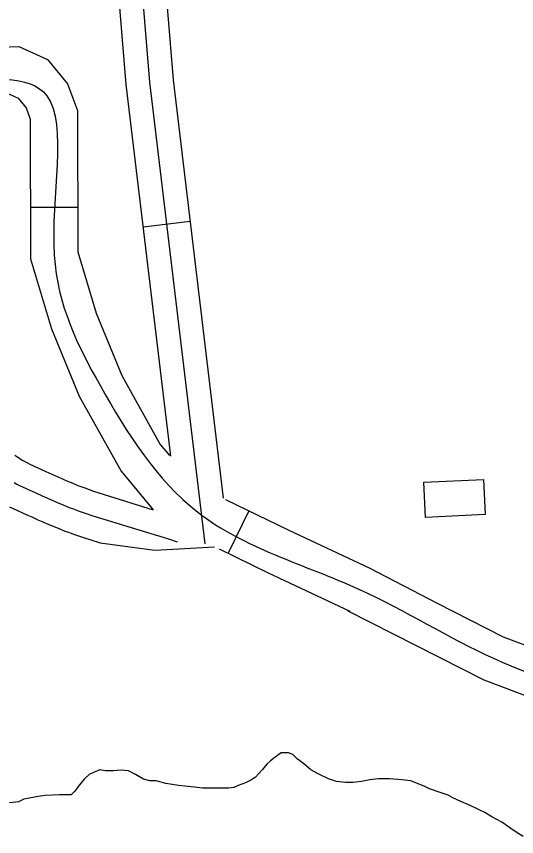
# Model space of a CAD drawing. Extents: x 3313442 to 3351311, y 721974 to 747360.
# Drawn here: x 3325320 to 3325637, y 728592 to 729113 of the extents above; entities that cross this region are included whole.
import ezdxf

# ---------------------------------------------------------------- set-up
doc = ezdxf.new("R2010")
doc.units = 0
for name, color, linetype in [('V-BLDG-OTLN', 7, 'Continuous'), ('V-ROAD-CNTR', 7, 'Continuous'), ('V-TOPO-SHOR', 7, 'Continuous')]:
    doc.layers.add(name, color=color, linetype=linetype)

msp = doc.modelspace()

# ---------------------------------------------------------------- linework, layer by layer
at = {"layer": 'V-BLDG-OTLN'}
msp.add_lwpolyline([(3325578.16, 728816.86), (3325616.01, 728818.69), (3325617.1, 728796.39), (3325579.24, 728794.55)], close=True, dxfattribs=at)
at = {"layer": 'V-ROAD-CNTR'}
for p, q in [((3325358.5, 728991.47), (3325328.5, 728991.41)), ((3325429.77, 728982.49), (3325399.98, 728978.91)), ((3325467.08, 728798.74), (3325453.92, 728771.78))]:
    msp.add_line(p, q, dxfattribs=at)
for points in [[(3325358.77, 729803.5), (3325418.97, 729072.46), (3325450.86, 728806.66)], [(3325345.85, 729777.66), (3325404.05, 729070.95), (3325439.22, 728777.78)], [(3325347.51, 729574.71), (3325389.12, 729069.44), (3325417.43, 728833.48)], [(3325149.38, 729116.17), (3325156.91, 729107.99), (3325188.99, 729082.93), (3325202.67, 729077.19), (3325216.35, 729076.74), (3325285.94, 729092.33), (3325321.03, 729093.62), (3325339.29, 729085.41), (3325352.05, 729069.91), (3325358.37, 729053), (3325358.55, 728963.27), (3325370.14, 728924.25), (3325386.38, 728884.6), (3325410.86, 728840.94), (3325416.75, 728833.81)], [(3325204.69, 729047.1), (3325219.18, 729046.63), (3325289.81, 729062.46), (3325315.13, 729063.39), (3325320.59, 729060.93), (3325325.7, 729054.71), (3325328.38, 729047.54), (3325328.56, 728958.88), (3325341.81, 728914.27), (3325359.32, 728871.53), (3325386.01, 728823.91), (3325406.29, 728799.38)], [(3325318.51, 728834.13), (3325319.74, 728833.26), (3325320.8, 728832.54), (3325321.68, 728831.97), (3325323.31, 728830.94), (3325324.48, 728830.25), (3325325.28, 728829.8), (3325326.59, 728829.11), (3325328, 728828.44), (3325338.23, 728823.71), (3325342.08, 728821.96), (3325345.42, 728820.45), (3325348.33, 728819.16), (3325350.84, 728818.07), (3325355.3, 728816.19), (3325358.61, 728814.86), (3325361.09, 728813.9), (3325362.91, 728813.22), (3325365.7, 728812.21), (3325368.51, 728811.25), (3325371.97, 728810.11), (3325375.24, 728809.06), (3325406.29, 728799.38)], [(3325543.98, 728762.23), (3325586.59, 728740.1), (3325628.52, 728718.77), (3325672.13, 728702.28), (3325718.21, 728690.01), (3325761.22, 728680.09), (3325781.35, 728677.75), (3325801.12, 728678.38), (3325886.66, 728693.58), (3325973.81, 728709.87), (3326083.13, 728725.54), (3326192.18, 728741.16), (3326328.32, 728760.67), (3326464.77, 728780.21), (3326544.29, 728788.66), (3326622.02, 728796.75), (3326659.36, 728808.69), (3326680.35, 728820.64)], [(3325318.13, 728816.61), (3325319.85, 728815.71), (3325321.6, 728814.87), (3325331.97, 728810.08), (3325335.88, 728808.3), (3325339.3, 728806.75), (3325342.31, 728805.42), (3325344.95, 728804.28), (3325349.59, 728802.32), (3325353.1, 728800.91), (3325355.74, 728799.89), (3325357.72, 728799.14), (3325360.72, 728798.06), (3325363.74, 728797.03), (3325367.34, 728795.84), (3325370.72, 728794.76), (3325377.07, 728792.78), (3325382.64, 728791.08), (3325402.16, 728785.23), (3325407.03, 728783.74), (3325410.67, 728782.6), (3325416.13, 728780.85), (3325421.56, 728779.04)], [(3325452.22, 728805.99), (3325492.42, 728786.37), (3325543.98, 728762.23)], [(3325315.2, 728801.3), (3325325.71, 728796.45), (3325329.67, 728794.64), (3325333.18, 728793.06), (3325336.29, 728791.68), (3325339.05, 728790.48), (3325343.88, 728788.45), (3325347.58, 728786.96), (3325350.39, 728785.87), (3325352.54, 728785.06), (3325355.75, 728783.91), (3325358.97, 728782.8), (3325362.71, 728781.58), (3325366.2, 728780.46), (3325372.66, 728778.44), (3325407.51, 728773.69), (3325445.25, 728775.78)], [(3325448.29, 728774.53), (3325479.48, 728759.31), (3325531.26, 728735.06)], [(3325530.03, 728735.21), (3325616.38, 728691.29), (3325662.93, 728673.68)]]:
    msp.add_lwpolyline(points, dxfattribs=at)
msp.add_spline([(3326478.04, 730210.35), (3326482.35, 730403.29), (3326476.58, 730549.39), (3326473.61, 730637.71), (3326464.08, 730712.16), (3326370.96, 730713.71), (3326297.71, 730698.23), (3326169.71, 730725.9), (3326116.45, 730727.88), (3325982.64, 730689.67), (3325835.77, 730656.61), (3325666.24, 730661.4), (3325490.23, 730637.83), (3325403.5, 730634.84), (3325340.74, 730586.21), (3325201.43, 730523.99), (3325133.39, 730524.77), (3325012.9, 730513.46), (3324963.14, 730471.34), (3324981.93, 730365.88), (3324989.76, 730188.11), (3325009.72, 730055.84), (3325043.42, 729962.4), (3324997.98, 729812.51), (3325023.28, 729696.25), (3325064.51, 729608.4), (3325131.37, 729516.61), (3325150.36, 729377.77), (3325146.87, 729245.63), (3325126.45, 729132.53), (3325181.34, 729069.88), (3325338.87, 729062.31), (3325343.56, 728961.08), (3325372.85, 728878.06), (3325434.63, 728797.89), (3325537.34, 728748.77), (3325622.45, 728705.03), (3325714.6, 728675.45), (3325802.67, 728663.42), (3325976.26, 728695.07), (3326194.29, 728726.31), (3326466.63, 728765.32), (3326625.11, 728781.99), (3326781.78, 728849.74), (3326900.23, 728862.4), (3326981.75, 728872.83), (3327122.94, 728906.43), (3327349.99, 728934.63), (3327499.05, 728974.33), (3327515.65, 728986.69), (3327498, 729057.12), (3327490.77, 729119.3), (3327510.96, 729180.47), (3327588.76, 729283.84), (3327686.92, 729357.21), (3327753.03, 729377.43), (3327803.43, 729380.44), (3327847.87, 729388.87), (3327934.83, 729389.79), (3328039.14, 729390.23), (3328120.59, 729395.25), (3328249.21, 729403.96), (3328319.73, 729407.13), (3328384.24, 729401.49), (3328424.57, 729387.35), (3328470.08, 729368.59), (3328549.26, 729327.46), (3328661.09, 729275.68), (3328877.57, 729175.26), (3328980.19, 729125.77), (3329049.22, 729101.24), (3329067.8, 729104.63), (3329088.99, 729118.36), (3329113.61, 729147.02), (3329153.45, 729227.36), (3329182.49, 729301.19), (3329201.64, 729378.5), (3329199.66, 729471.18), (3329192.73, 729551.54), (3329166.92, 729646.66), (3329121.79, 729727.55), (3329091.49, 729778.71), (3329016.19, 729835.66), (3328941.73, 729880.13), (3328875.38, 729924.2), (3328789.67, 729967.9), (3328700.81, 730000.01), (3328643.56, 730009.51), (3328577.01, 730014.29), (3328435.19, 729993.91), (3328288.99, 729968.49), (3328169.46, 729944.48), (3328087.81, 729917.23), (3328042.9, 729880.41), (3327999.54, 729814.48), (3327967.22, 729727.08), (3328009.37, 729621.12)], degree=3, dxfattribs=at)
at = {"layer": 'V-TOPO-SHOR'}
for points in [[(3325641.29, 728591.78), (3325636.76, 728594.63), (3325633.36, 728596.91), (3325627.7, 728600.91), (3325621.47, 728604.33), (3325616.94, 728607.18), (3325614.11, 728608.33), (3325610.71, 728610.04), (3325605.62, 728612.33), (3325601.65, 728614.04), (3325596.55, 728616.33), (3325593.72, 728618.04), (3325588.62, 728619.76), (3325581.82, 728622.06), (3325578.42, 728623.77), (3325575.59, 728624.91), (3325569.92, 728627.2), (3325564.25, 728627.79), (3325556.31, 728628.38), (3325549.5, 728628.41), (3325543.83, 728627.86), (3325538.72, 728626.74), (3325533.04, 728626.19), (3325528.5, 728626.21), (3325522.83, 728626.8), (3325517.73, 728628.52), (3325511.5, 728631.38), (3325506.41, 728634.23), (3325501.88, 728638.21), (3325497.92, 728641.07), (3325495.09, 728643.91), (3325492.26, 728645.06), (3325487.72, 728645.07), (3325483.74, 728642.25), (3325480.9, 728639.99), (3325478.62, 728637.73), (3325475.77, 728634.33), (3325471.21, 728629.24), (3325468.37, 728627.55), (3325464.96, 728625.86)], [(3325464.96, 728625.86), (3325460.42, 728624.18), (3325457.58, 728623.05), (3325454.17, 728622.49), (3325450.77, 728622.51), (3325442.82, 728622.53), (3325437.72, 728622.55), (3325432.61, 728623.14), (3325426.38, 728623.73), (3325422.41, 728624.31), (3325414.47, 728625.47), (3325408.23, 728627.19), (3325404.26, 728627.2), (3325400.29, 728628.35), (3325395.2, 728631.21), (3325390.67, 728633.49), (3325386.13, 728634.08), (3325381.02, 728633.53), (3325375.92, 728633.54), (3325372.51, 728634.12), (3325368.54, 728632.43), (3325365.7, 728631.31), (3325362.85, 728628.48), (3325359.43, 728624.52), (3325356.58, 728620.56), (3325354.31, 728618.3), (3325350.9, 728618.31), (3325346.93, 728618.33), (3325337.85, 728617.79), (3325333.31, 728617.24), (3325327.63, 728616.12), (3325324.23, 728615.57), (3325320.82, 728613.88), (3325315.14, 728613.33)]]:
    msp.add_lwpolyline(points, dxfattribs=at)

doc.saveas('drawing.dxf')
